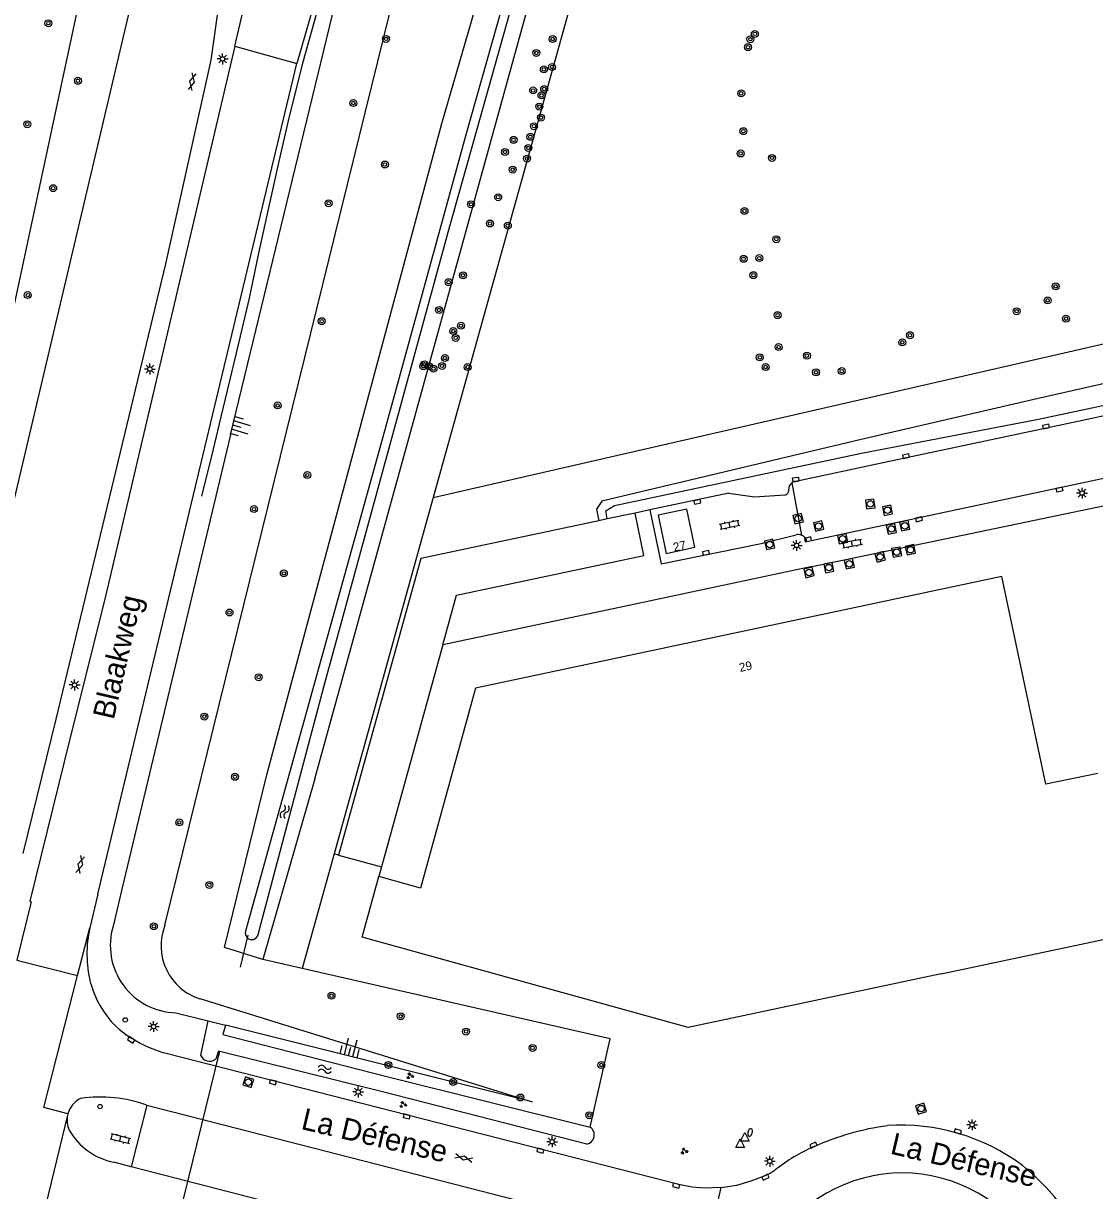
# Model space of a CAD drawing. Extents: x 131000 to 133013, y 393000 to 396501.
# Drawn here: x 131352.5 to 131476, y 394036.2 to 394170.7 of the extents above; entities that cross this region are included whole.
import ezdxf

# ---------------------------------------------------------------- set-up
doc = ezdxf.new("R2010")
doc.units = 0
for name, color, linetype in [('gg-anno-huisnummerreeks BGT', 7, 'Continuous'), ('gg-anno-openbare ruimte label', 7, 'Continuous'), ('gg-bbg-hoofdgebouw', 7, 'Continuous'), ('gg-knt-BGT kruinlijn', 7, 'Continuous'), ('gg-knt-bovenkant onderkant talud', 7, 'Continuous'), ('gg-knt-verharding', 7, 'Continuous'), ('gg-knt-verharding nz', 7, 'Continuous'), ('gg-kntw-bovenkant insteek waterloop', 7, 'Continuous'), ('gg-kntw-waterlijn', 7, 'Continuous'), ('gg-kwrk-duiker nz buis', 7, 'Continuous'), ('gt-grn-groengrens', 7, 'Continuous'), ('gt-grn-vlakafsluiter', 7, 'Continuous'), ('gt-grn-weggrens', 7, 'Continuous'), ('gt-knt-geleideconstructie', 7, 'Continuous'), ('gt-symb-boom', 7, 'Continuous'), ('gt-symb-brandkraan', 7, 'Continuous'), ('gt-symb-gesloten verharding', 7, 'Continuous'), ('gt-symb-groenvak', 7, 'Continuous'), ('gt-symb-klinker verharding', 7, 'Continuous'), ('gt-symb-kolk', 7, 'Continuous'), ('gt-symb-lichtmast', 7, 'Continuous'), ('gt-symb-rioolschacht', 7, 'Continuous'), ('gt-symb-talud symbool', 7, 'Continuous'), ('gt-symb-verkeersregelinstallatiepaal', 7, 'Continuous'), ('gt-symb-waterafsluiter', 7, 'Continuous'), ('gt-symb-watersymbool', 7, 'Continuous')]:
    doc.layers.add(name, color=color, linetype=linetype)

# ---------------------------------------------------------------- blocks, each defined once
blk = doc.blocks.new('gt0-BOOM')
at = {"layer": 'gt-symb-boom'}
for radius in [0.4, 0.2]:
    blk.add_circle((0, 0), radius, dxfattribs=at)
blk = doc.blocks.new('gt0-RS')
at = {"layer": 'gt-symb-rioolschacht'}
blk.add_lwpolyline([(-0.5, -0.5), (0.5, -0.5), (0.5, 0.5), (-0.5, 0.5)], close=True, dxfattribs=at)
blk.add_circle((0, 0), 0.375, dxfattribs=at)
blk = doc.blocks.new('gt0-KOLK')
at = {"layer": 'gt-symb-kolk'}
blk.add_lwpolyline([(0, 0), (0.37, 0), (0.37, 0.4), (-0.38, 0.4), (-0.38, 0), (0, 0)], dxfattribs=at)
blk = doc.blocks.new('gt0-LMAST')
at = {"layer": 'gt-symb-lichtmast'}
for p, q in [((-0.18, 0.17), (-0.45, 0.44)), ((-0.01, 0.25), (-0.01, 0.62)), ((0.17, 0.17), (0.44, 0.44)), ((-0.26, 0), (-0.63, 0)), ((-0.18, -0.18), (-0.45, -0.45)), ((-0.01, -0.25), (-0.01, -0.63)), ((0.44, -0.45), (0.17, -0.18)), ((0.24, 0), (0.62, 0))]:
    blk.add_line(p, q, dxfattribs=at)
blk.add_circle((-0.01, 0), 0.25, dxfattribs=at)
blk = doc.blocks.new('gt0-GESVH1')
at = {"layer": 'gt-symb-gesloten verharding'}
for p, q in [((-0.99, -0.26), (0.01, 0.24)), ((0.01, -0.26), (-0.99, 0.24)), ((0.01, 0.24), (1.01, -0.26)), ((1.01, 0.24), (0.01, -0.26))]:
    blk.add_line(p, q, dxfattribs=at)
blk = doc.blocks.new('gt0-WA')
at = {"layer": 'gt-symb-watersymbool'}
for centre, start, end in [((-0.32, 0.02), 28.0725, 151.9275), ((0.43, 0.42), 208.0725, 331.9275), ((-0.32, -0.43), 28.0725, 151.9275), ((0.43, -0.03), 208.0725, 331.9275)]:
    blk.add_arc(centre, 0.425, start, end, dxfattribs=at)
blk = doc.blocks.new('gt0-KL1')
at = {"layer": 'gt-symb-klinker verharding'}
for p, q in [((-1.15, 0.3), (1.15, 0.3)), ((-1, -0.3), (-1, 0.3)), ((-0.5, 0.3), (-0.5, 0.45)), ((0, -0.3), (0, 0.3)), ((0.5, 0.3), (0.5, 0.45)), ((1, -0.3), (1, 0.3)), ((-1.15, -0.3), (1.15, -0.3)), ((-0.5, -0.45), (-0.5, -0.3)), ((0.5, -0.45), (0.5, -0.3))]:
    blk.add_line(p, q, dxfattribs=at)
blk = doc.blocks.new('gt0-TALUD_1')
at = {"layer": 'gt-symb-talud symbool'}
for p, q in [((-1, -1), (-1, 0)), ((-0.5, -2), (-0.5, 0)), ((0, -1), (0, 0)), ((0.5, -2), (0.5, 0)), ((1, -1), (1, 0))]:
    blk.add_line(p, q, dxfattribs=at)
blk = doc.blocks.new('gt0-WAFSL')
at = {"layer": 'gt-symb-waterafsluiter'}
for p, q in [((-0.5, -0.33), (0, 0.67)), ((0, 0.67), (0.5, -0.33)), ((0.5, -0.33), (-0.5, -0.33))]:
    blk.add_line(p, q, dxfattribs=at)
blk = doc.blocks.new('gt0-GRVAK')
at = {"layer": 'gt-symb-groenvak'}
for p, q in [((-0.11, 0.19), (-0.23, 0.24)), ((-0.18, 0.15), (0.09, 0.15)), ((-0.09, 0.21), (-0.16, 0.32)), ((-0.05, 0.21), (-0.05, 0.39)), ((0, 0.21), (0.06, 0.32)), ((0.02, 0.19), (0.13, 0.24)), ((0.26, -0.05), (0.2, 0.06)), ((0.31, -0.05), (0.31, 0.13)), ((0.35, -0.05), (0.41, 0.06)), ((-0.24, -0.23), (-0.36, -0.18)), ((-0.32, -0.26), (-0.05, -0.26)), ((-0.23, -0.21), (-0.29, -0.09)), ((-0.18, -0.2), (-0.18, -0.02)), ((-0.14, -0.21), (-0.07, -0.09)), ((-0.12, -0.23), (0, -0.18)), ((0.24, -0.07), (0.12, -0.02)), ((0.17, -0.11), (0.44, -0.11)), ((0.37, -0.07), (0.49, -0.02))]:
    blk.add_line(p, q, dxfattribs=at)
blk = doc.blocks.new('gt0-BR')
at = {"layer": 'gt-symb-brandkraan'}
for centre, radius, start, end in [((-0.24, 0), 0.206, 107.5669, 252.4331), ((0.6, -2.66), 3, 106.892, 107.5669), ((0, -0.69), 0.938, 73.108, 106.892), ((-0.6, -2.66), 3, 72.4331, 73.108), ((0.24, 0), 0.206, 287.567, 72.4331), ((0.6, 2.66), 3, 252.4331, 253.108), ((0, 0.69), 0.938, 253.108, 286.8921), ((-0.6, 2.66), 3, 286.8921, 287.567)]:
    blk.add_arc(centre, radius, start, end, dxfattribs=at)
blk = doc.blocks.new('gt0-VIPAAL')
at = {"layer": 'gt-symb-verkeersregelinstallatiepaal'}
blk.add_circle((0, 0), 0.25, dxfattribs=at)

msp = doc.modelspace()

# ---------------------------------------------------------------- linework, layer by layer
at = {"layer": 'gg-bbg-hoofdgebouw'}
for points in [[(131426.58, 394109.67), (131429.88, 394110.37), (131428.94, 394114.78), (131425.64, 394114.08), (131426.58, 394109.67)], [(131476.31, 394084.29), (131470.32, 394083.07), (131465.25, 394107), (131404.59, 394094.13), (131398.24, 394071.11), (131393.45, 394072.43)], [(131458.25, 394061.23), (131429.1, 394055.05), (131391.52, 394065.43), (131393.45, 394072.43)], [(131458.25, 394061.23), (131480.21, 394065.88), (131478.93, 394071.91)]]:
    msp.add_lwpolyline(points, dxfattribs=at)
at = {"layer": 'gg-knt-BGT kruinlijn'}
for p, q in [((131370.07, 394056.73), (131373.78, 394055.8)), ((131411.13, 394046.46), (131375.77, 394055.3))]:
    msp.add_line(p, q, dxfattribs=at)
for points in [[(131347.46, 394119.87), (131358.51, 394171.2), (131381.66, 394282.36)], [(131376.34, 394123.34), (131388.74, 394174.3), (131409.62, 394245.17)], [(131564.35, 394153.88), (131564.75, 394152.04), (131564.65, 394150.28), (131563.75, 394149.18), (131562.5, 394148.35), (131552.45, 394146.62), (131529.2, 394141.45), (131501.01, 394134.65), (131469.29, 394127.49), (131449.04, 394122.8), (131419.17, 394115.69), (131418.53, 394114.76), (131418.81, 394113.43)], [(131376.34, 394123.34), (131363.82, 394070.97), (131362.83, 394066.73)]]:
    msp.add_lwpolyline(points, dxfattribs=at)
msp.add_arc((131370.28, 394064.5), 7.78, 163.3351, 268.4297, dxfattribs=at)
at = {"layer": 'gg-knt-bovenkant onderkant talud'}
msp.add_line((131372.83, 394058.36), (131411.13, 394046.46), dxfattribs=at)
for points in [[(131368.8, 394066.81), (131396.82, 394180.57), (131414.92, 394242.7)], [(131419.78, 394113.64), (131419.62, 394114.56), (131420.61, 394115.18), (131449.08, 394121.22), (131469.5, 394125.13), (131502.22, 394132.1), (131530.06, 394137.93), (131554.22, 394143.6), (131563.67, 394145.65), (131565.71, 394146.28), (131567.36, 394149.24), (131568.03, 394152.02), (131567.49, 394154.51), (131561.71, 394179.48), (131556.93, 394201.05), (131552.15, 394223.11), (131551.12, 394227.35), (131549.75, 394229.28), (131548.23, 394228.96)]]:
    msp.add_lwpolyline(points, dxfattribs=at)
msp.add_arc((131374.74, 394064.45), 6.39, 158.3323, 252.5912, dxfattribs=at)
at = {"layer": 'gg-knt-verharding'}
for p, q in [((131376.87, 394168.12), (131384, 394166.13)), ((131361.06, 394070.41), (131384, 394166.13)), ((131442.79, 394111.05), (131486.76, 394120.4)), ((131441.07, 394117.81), (131442.15, 394111.78)), ((131433.8, 394116.61), (131424.7, 394114.68)), ((131443.38, 394108.14), (131485.3, 394116.89)), ((131419.78, 394113.64), (131418.81, 394113.43)), ((131422.98, 394114.32), (131419.78, 394113.64)), ((131424.7, 394114.68), (131422.98, 394114.32)), ((131418.81, 394113.43), (131398.29, 394109.08)), ((131398.29, 394109.08), (131388.8, 394074.91)), ((131443.38, 394108.14), (131421.72, 394103.55)), ((131421.72, 394103.55), (131400.82, 394099.12)), ((131400.82, 394099.12), (131393.76, 394073.54)), ((131356.22, 394090.57), (131352.43, 394075.09)), ((131388.8, 394074.91), (131393.76, 394073.54)), ((131393.76, 394073.54), (131393.45, 394072.43)), ((131361.06, 394070.41), (131360.15, 394066.52)), ((131357.62, 394045.1), (131357.57, 394044.93)), ((131366.72, 394046.08), (131364.89, 394039)), ((131366.72, 394046.08), (131429.8, 394029.93)), ((131364.89, 394039), (131362.9, 394039.52)), ((131427.88, 394022.8), (131364.89, 394039))]:
    msp.add_line(p, q, dxfattribs=at)
for points in [[(131394.67, 394305.96), (131391.03, 394289.99), (131386.92, 394268.28), (131382.93, 394250.07), (131377.36, 394225.91), (131348.83, 394105.21), (131343.03, 394080.94), (131339.39, 394065.85)], [(131401.73, 394304.35), (131399.77, 394294.21), (131396.13, 394276.39), (131392.91, 394261.97), (131387.82, 394238.94), (131383.37, 394219.81), (131379.48, 394202.99), (131377.01, 394187.3), (131374.1, 394166.49), (131368.85, 394143.03), (131363.15, 394119.27), (131356.22, 394090.57)], [(131376.87, 394168.12), (131385.48, 394204.77), (131389.54, 394222.14), (131393.72, 394239.85), (131397.88, 394257.23), (131401.69, 394273.21)], [(131406.85, 394246.47), (131404.89, 394238.75), (131402.08, 394228.85), (131384, 394166.13)], [(131376.87, 394168.12), (131375.89, 394164.06), (131361.97, 394104.89), (131357.19, 394085.66)], [(131566.22, 394144.38), (131550.06, 394140.97), (131533.96, 394137.55), (131517.81, 394134.17), (131485.54, 394127.34), (131470.4, 394124.09), (131454.26, 394120.68), (131441.53, 394117.97), (131441.32, 394117.94), (131441.19, 394117.88), (131441.07, 394117.81)], [(131433.8, 394116.61), (131436.74, 394116.19), (131440.25, 394116.41)], [(131424.7, 394114.68), (131425.99, 394108.46), (131437.52, 394110.79), (131441.54, 394111.8)], [(131357.19, 394085.66), (131353.24, 394069.58), (131353.38, 394069.53), (131351.72, 394062.78)], [(131432.88, 394036.6), (131430.99, 394036.52), (131429.57, 394036.63), (131428.17, 394036.91), (131368.95, 394052.06)], [(131432.88, 394036.6), (131434.73, 394036.88), (131436.35, 394037.35), (131437.92, 394037.96), (131438.54, 394038.27), (131439.14, 394038.63)]]:
    msp.add_lwpolyline(points, dxfattribs=at)
for centre, radius, start, end in [((131441.62, 394117.05), 0.936, 126.4547, 185.266), ((131440.22, 394116.89), 0.479, 274.0594, 9.7802), ((131441.81, 394110.83), 1.01, 70.3577, 105.7054), ((131441.82, 394110.84), 1, 12.2519, 70.3197), ((131373.35, 394063.5), 13.54, 167.1086, 193.7542), ((131370.86, 394063.08), 11.03, 194.7239, 219.3851), ((131369.52, 394061.74), 9.15, 218.2494, 240.3853), ((131372.78, 394066.15), 14.6, 237.8304, 254.7905), ((131360.32, 394044.35), 2.81, 116.1357, 164.4509), ((131361.33, 394031.19), 15.84, 70.0918, 98.1379), ((131360.32, 394044.35), 2.8, 168.0183, 203.9373), ((131456.38, 394012.7), 31.32, 97.8953, 114.0313), ((131453.62, 394020.27), 23.51, 53.3574, 93.7559), ((131364.4, 394047.03), 7.66, 209.8689, 258.6856), ((131451.67, 394022.72), 20.26, 113.3976, 128.2216), ((131447.09, 394014.51), 32.08, 36.7, 50.15), ((131453.79, 394020.8), 17.48, 359.9967, 180.0033)]:
    msp.add_arc(centre, radius, start, end, dxfattribs=at)
at = {"layer": 'gg-knt-verharding nz'}
msp.add_lwpolyline([(131400.82, 394099.12), (131402.4, 394104.87), (131424, 394109.44), (131422.98, 394114.32)], dxfattribs=at)
at = {"layer": 'gg-kntw-bovenkant insteek waterloop'}
for p, q in [((131386.09, 394083.68), (131380.08, 394062.89)), ((131372.92, 394051.84), (131373.78, 394055.8)), ((131373.78, 394055.8), (131375.77, 394055.3))]:
    msp.add_line(p, q, dxfattribs=at)
for points in [[(131380.55, 394084.15), (131400.71, 394159.2), (131423.75, 394238.58)], [(131386.09, 394083.68), (131406.27, 394156.86), (131418.68, 394201.79)], [(131380.08, 394062.89), (131375.65, 394064.24), (131380.55, 394084.15)], [(131375.77, 394055.3), (131375.49, 394054.22), (131394.37, 394049.39), (131417.81, 394043.56)], [(131417.41, 394041.6), (131393.87, 394047.63), (131374.99, 394052.32), (131374.65, 394051.39)]]:
    msp.add_lwpolyline(points, dxfattribs=at)
for centre, radius, start, end in [((131373.95, 394052.27), 1.12, 202.2771, 308.6585), ((131417.21, 394042.66), 1.08, 280.7141, 56.5427)]:
    msp.add_arc(centre, radius, start, end, dxfattribs=at)
at = {"layer": 'gg-kntw-waterlijn'}
for points in [[(131453.84, 394336.76), (131453.44, 394336.35), (131452.69, 394335.35), (131452, 394333.6), (131446.26, 394308.9), (131432.57, 394258.86), (131417.18, 394206.38), (131403.49, 394157.9), (131393.85, 394122.81), (131378.1, 394066.14)], [(131379.54, 394065.76), (131387.13, 394094.3), (131401.43, 394146.67), (131419.3, 394210.25), (131435.49, 394266.45), (131447.06, 394309.55), (131452.63, 394333.6), (131453.29, 394335.1), (131453.75, 394335.71), (131453.84, 394335.82)]]:
    msp.add_lwpolyline(points, dxfattribs=at)
msp.add_arc((131378.81, 394065.91), 0.748, 162.032, 348.1842, dxfattribs=at)
at = {"layer": 'gg-kwrk-duiker nz buis'}
for p, q in [((131378.37, 394065.69), (131377.46, 394061.98)), ((131375.08, 394052.3), (131369.3, 394028.71))]:
    msp.add_line(p, q, dxfattribs=at)
at = {"layer": 'gt-grn-groengrens'}
for p, q in [((131423.43, 394201.28), (131399.72, 394116.1)), ((131399.72, 394116.1), (131564.35, 394153.88)), ((131399.72, 394116.1), (131388.3, 394075.04)), ((131388.3, 394075.04), (131384.62, 394061.85)), ((131384.62, 394061.85), (131380.08, 394062.89)), ((131420.13, 394053.72), (131384.62, 394061.85)), ((131417.81, 394043.56), (131420.13, 394053.72))]:
    msp.add_line(p, q, dxfattribs=at)
at = {"layer": 'gt-grn-vlakafsluiter'}
msp.add_line((131388.8, 394074.91), (131388.3, 394075.04), dxfattribs=at)
at = {"layer": 'gt-grn-weggrens'}
for p, q in [((131358.74, 394061.03), (131360.15, 394066.52)), ((131351.72, 394062.78), (131358.74, 394061.03)), ((131357.57, 394044.93), (131353.09, 394026.6)), ((131432.88, 394036.6), (131430.93, 394028.28))]:
    msp.add_line(p, q, dxfattribs=at)
msp.add_lwpolyline([(131357.62, 394045.1), (131354.85, 394045.83), (131358.74, 394061.03)], dxfattribs=at)
at = {"layer": 'gt-knt-geleideconstructie'}
msp.add_lwpolyline([(131386.5, 394172.73), (131384.71, 394166.28), (131383.08, 394159.87), (131381.89, 394154.68), (131380.72, 394149.5), (131379.58, 394144.27), (131378.49, 394139.08), (131376.98, 394132.6), (131375.24, 394125.42), (131374.31, 394121.51), (131373.02, 394116.25)], dxfattribs=at)

# ---------------------------------------------------------------- block references
at = {"layer": 'gt-symb-boom'}
for p in [(131355.37, 394170.76), (131394.28, 394168.95), (131413.49, 394168.94), (131436.28, 394168.91), (131436.79, 394169.53), (131411.6, 394167.33), (131436, 394168), (131413.42, 394165.71), (131412.47, 394165.45), (131358.77, 394164.12), (131411.24, 394163.01), (131412.51, 394163.18), (131412.2, 394162.45), (131435.22, 394162.68), (131390.52, 394161.56), (131411.95, 394161.15), (131352.93, 394159.12), (131412.14, 394159.88), (131410.92, 394157.67), (131411.34, 394158.89), (131435.47, 394158.32), (131408.98, 394157.32), (131410.68, 394156.39), (131407.99, 394155.92), (131410.54, 394155.16), (131435.16, 394155.75), (131438.77, 394155.24), (131394.15, 394154.48), (131408.89, 394153.89), (131355.92, 394151.75), (131387.67, 394150.02), (131404.07, 394149.9), (131407.21, 394150.71), (131435.6, 394149.12), (131406.26, 394147.68), (131408.32, 394147.43), (131439.27, 394145.87), (131435.49, 394143.61), (131437.31, 394143.69), (131403.16, 394141.71), (131436.63, 394141.73), (131401.5, 394140.92), (131471.47, 394140.44), (131352.99, 394139.43), (131470.53, 394138.82), (131400.39, 394137.72), (131466.97, 394137.57), (131386.87, 394136.43), (131439.41, 394137.12), (131472.65, 394136.71), (131402.04, 394135.29), (131402.93, 394135.9), (131454.68, 394134.81), (131402.32, 394134.5), (131439.53, 394133.44), (131453.78, 394133.98), (131401.08, 394132.18), (131437.36, 394132.26), (131442.79, 394132.45), (131398.58, 394131.24), (131398.7, 394131.46), (131399.24, 394131.23), (131399.75, 394130.95), (131400.74, 394131.27), (131403.68, 394131.14), (131438.04, 394131.14), (131443.85, 394130.53), (131446.81, 394130.67), (131381.79, 394126.72), (131385.2, 394118.69), (131379.07, 394114.77), (131382.5, 394107.36), (131376.24, 394102.86), (131379.61, 394095.4), (131373.35, 394090.86), (131376.87, 394083.92), (131370.45, 394078.67), (131373.92, 394071.47), (131367.52, 394066.69), (131388, 394058.71), (131395.98, 394056.33), (131403.51, 394054.57), (131411.17, 394052.69), (131394.55, 394050.72), (131419.11, 394050.71), (131402.02, 394048.76), (131409.77, 394046.97), (131417.71, 394044.92)]:
    msp.add_blockref('gt0-BOOM', p, dxfattribs=at)
at = {"layer": 'gt-symb-brandkraan', "rotation": 74.33789365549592}
msp.add_blockref('gt0-BR', (131436.24, 394042.95), dxfattribs=at)
at = {"layer": 'gt-symb-gesloten verharding'}
for p, rotation in [((131371.94, 394164.03), -103.11914463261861), ((131359.03, 394073.81), 75.40804379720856), ((131403.24, 394040.01), -14.411265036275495)]:
    msp.add_blockref('gt0-GESVH1', p, dxfattribs=dict(at, rotation=rotation))
at = {"layer": 'gt-symb-groenvak'}
for p in [(131397.04, 394049.45), (131396.23, 394046.15), (131428.64, 394040.79)]:
    msp.add_blockref('gt0-GRVAK', p, dxfattribs=at)
at = {"layer": 'gt-symb-klinker verharding'}
for p, rotation in [((131433.86, 394112.95), -168.52151796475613), ((131448, 394110.82), 10.309970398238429), ((131363.66, 394042.24), -13.82779503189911)]:
    msp.add_blockref('gt0-KL1', p, dxfattribs=dict(at, rotation=rotation))
at = {"layer": 'gt-symb-kolk'}
for p, rotation in [((131470.4, 394124.09), 11.95064727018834), ((131454.26, 394120.68), 12.06274602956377), ((131441.53, 394117.97), 7.125016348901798), ((131471.86, 394117.23), -167.99329169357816), ((131430.13, 394115.82), -167.9372539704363), ((131455.67, 394113.79), -167.99329169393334), ((131442.97, 394111.09), 12.882979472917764), ((131431.21, 394109.54), 11.658401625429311), ((131365, 394053.79), 146.96171539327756), ((131381.29, 394048.93), 165.75525752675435), ((131396.71, 394044.98), 165.64421500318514), ((131460.14, 394042.86), -15.969016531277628), ((131412.11, 394041.04), 165.64421500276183), ((131443.63, 394041.31), 25.283480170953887), ((131427.77, 394037.01), 165.57446821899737), ((131437.92, 394037.96), -154.07581448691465)]:
    msp.add_blockref('gt0-KOLK', p, dxfattribs=dict(at, rotation=rotation))
at = {"layer": 'gt-symb-lichtmast'}
for p in [(131375.46, 394166.64), (131367.07, 394130.91), (131474.51, 394116.61), (131441.62, 394110.59), (131358.4, 394094.51), (131367.5, 394055.15), (131391.08, 394047.62), (131461.84, 394043.83), (131413.43, 394041.88), (131438.52, 394039.63)]:
    msp.add_blockref('gt0-LMAST', p, dxfattribs=at)
at = {"layer": 'gt-symb-rioolschacht'}
for p, rotation in [((131450.1, 394115.36), -171.8942064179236), ((131452.08, 394114.63), -168.92612884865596), ((131441.78, 394113.67), -166.8777651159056), ((131444.14, 394112.82), -166.88085536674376), ((131452.53, 394112.48), 101.7706260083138), ((131454.07, 394112.85), -167.75714042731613), ((131438.5, 394110.7), -166.87776511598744), ((131446.91, 394111.35), 11.366137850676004), ((131451.22, 394109.28), 15.55172489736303), ((131453.14, 394109.82), 10.017934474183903), ((131454.72, 394110.09), 101.42232106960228), ((131445.32, 394108.03), 10.658361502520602), ((131447.68, 394108.47), 12.827123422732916), ((131443.03, 394107.47), 13.647238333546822), ((131378.41, 394048.74), -18.126812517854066), ((131455.95, 394045.69), 18.235691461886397)]:
    msp.add_blockref('gt0-RS', p, dxfattribs=dict(at, rotation=rotation))
at = {"layer": 'gt-symb-talud symbool'}
for p, xscale, yscale, rotation in [((131376.61, 394124.45), 0.9998849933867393, 0.9998849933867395, 73.55871950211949), ((131389.93, 394051.76), 0.9999744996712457, 0.9999744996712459, 165.9359632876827)]:
    msp.add_blockref('gt0-TALUD_1', p, dxfattribs=dict(at, xscale=xscale, yscale=yscale, rotation=rotation))
at = {"layer": 'gt-symb-verkeersregelinstallatiepaal', "rotation": 76.26320909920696}
for p in [(131364.23, 394055.92), (131361.33, 394045.93)]:
    msp.add_blockref('gt0-VIPAAL', p, dxfattribs=at)
at = {"layer": 'gt-symb-waterafsluiter'}
for p in [(131435.65, 394042.27), (131435.09, 394041.54)]:
    msp.add_blockref('gt0-WAFSL', p, dxfattribs=at)
at = {"layer": 'gt-symb-watersymbool', "rotation": 77.06118937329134}
msp.add_blockref('gt0-WA', (131382.58, 394079.84), dxfattribs=at)
at = {"layer": 'gt-symb-watersymbool'}
msp.add_blockref('gt0-WA', (131387.17, 394050.23), dxfattribs=at)

# ---------------------------------------------------------------- texts
at = {"layer": 'gg-anno-huisnummerreeks BGT'}
for s, p in [('27', (131427.49, 394109.87)), ('29', (131435.1, 394096))]:
    msp.add_text(s, height=1, rotation=12, dxfattribs=at).set_placement(p)
at = {"layer": 'gg-anno-openbare ruimte label'}
for s, rotation, p in [('Blaakweg', 76.9, (131362.89, 394090.41)), ('La Défense', 346.8, (131384.38, 394043.36)), ('La Défense', 346.8, (131452.29, 394040.52))]:
    msp.add_text(s, height=2.5, rotation=rotation, dxfattribs=at).set_placement(p)

doc.saveas('drawing.dxf')
